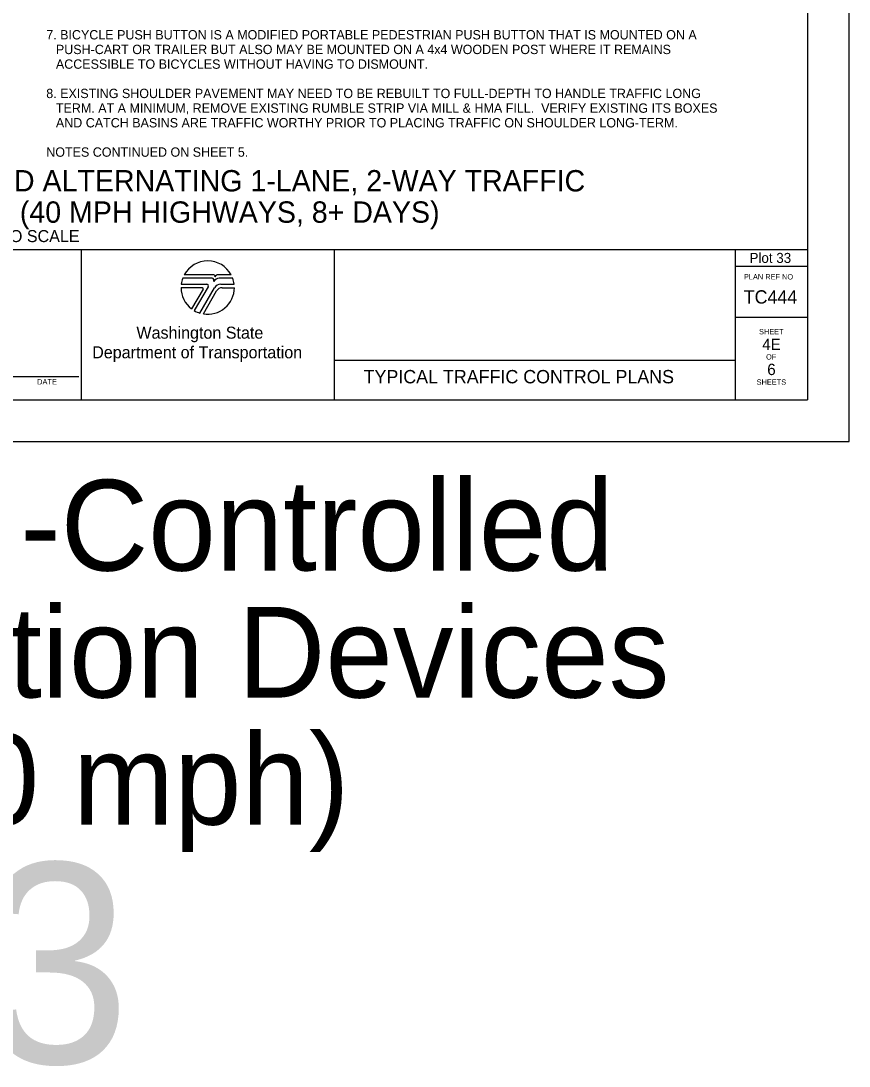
# Model space of a CAD drawing. Extents: x 99976 to 100136, y 99905 to 100011.
# Drawn here: x 100049.86 to 100056.06, y 99905.01 to 99912.84 of the extents above; entities that cross this region are included whole.
import ezdxf

# ---------------------------------------------------------------- set-up
doc = ezdxf.new("R2010")
doc.units = 0
for name, color, linetype in [('SH_DE_DetailHeading1Text', 7, 'Continuous'), ('SH_GI_GeneralNotesBodyText', 7, 'Continuous'), ('SH_GI_PlotLimits', 7, 'Continuous'), ('SH_GI_SheetBorder', 7, 'Continuous'), ('SH_GI_SheetLocationText', 7, 'Continuous'), ('SH_GI_SheetTextInCells', 7, 'Continuous'), ('SH_GI_TitleBlockText', 7, 'Continuous'), ('SH_GI_WSDOTLogo', 7, 'Continuous')]:
    doc.layers.add(name, color=color, linetype=linetype)

msp = doc.modelspace()

# ---------------------------------------------------------------- linework, layer by layer
at = {"layer": 'SH_GI_PlotLimits'}
msp.add_lwpolyline([(100039.0625, 99909.6875), (100056.0625, 99909.6875), (100056.0625, 99920.6875), (100039.0625, 99920.6875)], close=True, dxfattribs=at)
at = {"layer": 'SH_GI_SheetBorder'}
for p, q in [((100055.75, 99920.375), (100055.75, 99910)), ((100040, 99911.1259), (100055.75, 99911.1259)), ((100050.3089, 99911.1259), (100050.3089, 99910)), ((100052.2055, 99911.1259), (100052.2055, 99910)), ((100055.2079, 99911.1259), (100055.2079, 99910)), ((100055.2079, 99911.0008), (100055.75, 99911.0008)), ((100055.2079, 99910.6176), (100055.75, 99910.6176)), ((100052.2055, 99910.2955), (100055.2079, 99910.2955)), ((100049.7797, 99910.1733), (100050.2914, 99910.1733)), ((100040, 99910), (100055.75, 99910))]:
    msp.add_line(p, q, dxfattribs=at)
at = {"layer": 'SH_GI_WSDOTLogo'}
for p, q in [((100051.2894, 99910.9094), (100051.0697, 99910.9094)), ((100051.303, 99910.9354), (100051.0815, 99910.9354)), ((100051.433, 99910.9354), (100051.3351, 99910.9354)), ((100051.343, 99910.9094), (100051.3429, 99910.9094)), ((100051.4448, 99910.9094), (100051.343, 99910.9094)), ((100051.0572, 99910.84), (100051.2148, 99910.84)), ((100051.059, 99910.8661), (100051.2496, 99910.8661)), ((100051.222, 99910.8277), (100051.1364, 99910.6807)), ((100051.261, 99910.8464), (100051.1567, 99910.6672)), ((100051.1989, 99910.6487), (100051.3089, 99910.839)), ((100051.2244, 99910.6428), (100051.3242, 99910.8156)), ((100051.3558, 99910.8661), (100051.4555, 99910.8661)), ((100051.3655, 99910.8394), (100051.4572, 99910.8394))]:
    msp.add_line(p, q, dxfattribs=at)
for centre, radius, start, end in [((100051.2572, 99910.84), 0.2, 28.47865, 151.53204), ((100051.2572, 99910.84), 0.2, 159.69598, 172.50569), ((100051.2894, 99910.8946), 0.0148, 327.8418, 89.99855), ((100051.3429, 99910.861), 0.0484, 89.99529, 147.82376), ((100051.303, 99910.9263), 0.00903, 329.87418, 90.00328), ((100051.3352, 99910.9066), 0.0287, 90.00721, 148.16763), ((100051.2572, 99910.84), 0.2, 7.49431, 20.29406), ((100051.2572, 99910.84), 0.2, 179.99864, 232.84327), ((100051.2149, 99910.8318), 0.0082, 329.74356, 90), ((100051.2572, 99910.84), 0.2, 260.54554, 359.80857), ((100051.2497, 99910.853), 0.0131, 329.76834, 90), ((100051.3558, 99910.8119), 0.0542, 90, 149.99738), ((100051.3654, 99910.7918), 0.0476, 90, 150.05432), ((100051.2572, 99910.84), 0.2, 239.79292, 253.0448)]:
    msp.add_arc(centre, radius, start, end, dxfattribs=at)

# ---------------------------------------------------------------- texts
at = {"layer": 'SH_DE_DetailHeading1Text'}
for s, height, p in [('ADVANCED TEMPORARY SIGNAL-CONTROLLED ALTERNATING 1-LANE, 2-WAY TRAFFIC', 0.16, (100044.9788, 99911.5606)), ('35 WZSL + CHANNELIZING DEVICES (40 MPH HIGHWAYS, 8+ DAYS)', 0.16, (100046.0628, 99911.3259)), ('NOT TO SCALE', 0.09, (100049.4141, 99911.1809))]:
    msp.add_text(s, height=height, rotation=360, dxfattribs=at).set_placement(p)
at = {"layer": 'SH_GI_GeneralNotesBodyText'}
for s, p in [('7. BICYCLE PUSH BUTTON IS A MODIFIED PORTABLE PEDESTRIAN PUSH BUTTON THAT IS MOUNTED ON A ', (100050.0475, 99912.6998)), ('PUSH-CART OR TRAILER BUT ALSO MAY BE MOUNTED ON A 4x4 WOODEN POST WHERE IT REMAINS ', (100050.1197, 99912.5899)), ('ACCESSIBLE TO BICYCLES WITHOUT HAVING TO DISMOUNT.', (100050.1197, 99912.48)), ('8. EXISTING SHOULDER PAVEMENT MAY NEED TO BE REBUILT TO FULL-DEPTH TO HANDLE TRAFFIC LONG ', (100050.0475, 99912.2602)), ('TERM. AT A MINIMUM, REMOVE EXISTING RUMBLE STRIP VIA MILL & HMA FILL.  VERIFY EXISTING ITS BOXES ', (100050.1197, 99912.1503)), ('AND CATCH BASINS ARE TRAFFIC WORTHY PRIOR TO PLACING TRAFFIC ON SHOULDER LONG-TERM.', (100050.1197, 99912.0404)), ('NOTES CONTINUED ON SHEET 5.', (100050.0475, 99911.8206))]:
    msp.add_text(s, height=0.07, rotation=360, dxfattribs=at).set_placement(p)
at = {"layer": 'SH_GI_SheetBorder'}
msp.add_text('PLAN REF NO', height=0.040032, dxfattribs=at).set_placement((100055.2747, 99910.9008))
at = {"layer": 'SH_GI_SheetLocationText'}
for s, height, p in [('Plot 33', 0.075, (100055.3164, 99911.025)), (' Temp Signal-Controlled', 0.68, (100044.4951, 99908.7191)), ('Alt Traffic w/ Channelization Devices', 0.68, (100039.9592, 99907.7671)), ('& Rumble Strips (40 mph)', 0.68, (100041.8582, 99906.8151)), ('Plot 33', 1.5, (100044.4341, 99905.0267))]:
    msp.add_text(s, height=height, dxfattribs=at).set_placement(p)
at = {"layer": 'SH_GI_SheetTextInCells'}
for s, height, p in [('Washington State', 0.090072, (100050.7229, 99910.4571)), ('SHEET', 0.04003, (100055.3877, 99910.4896)), ('Department of Transportation', 0.090072, (100050.3916, 99910.3101)), ('OF', 0.04003, (100055.4406, 99910.3008)), ('DATE', 0.04003, (100049.9794, 99910.1141)), ('SHEETS', 0.04003, (100055.3698, 99910.112))]:
    msp.add_text(s, height=height, dxfattribs=at).set_placement(p)
at = {"layer": 'SH_GI_TitleBlockText'}
for s, height, p in [('TC444', 0.1, (100055.2728, 99910.72)), ('4E', 0.085, (100055.4116, 99910.3723)), ('6', 0.085, (100055.4493, 99910.1843)), ('TYPICAL TRAFFIC CONTROL PLANS', 0.1, (100052.4251, 99910.1224))]:
    msp.add_text(s, height=height, dxfattribs=at).set_placement(p)

doc.saveas('drawing.dxf')
